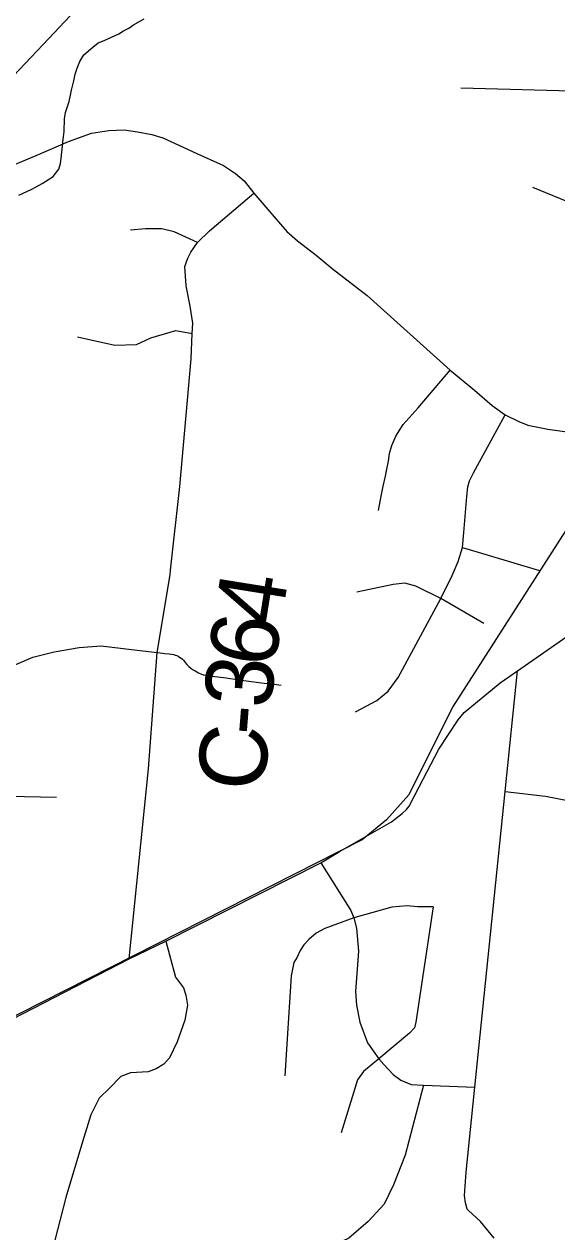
# Model space of a CAD drawing. Extents: x 0 to 34, y 0 to 22.
# Drawn here: x 3.323 to 3.547, y 15.572 to 16.08 of the extents above; entities that cross this region are included whole.
import ezdxf

# ---------------------------------------------------------------- set-up
doc = ezdxf.new("R2010")
doc.units = 0
for name, color, linetype in [('GM_X_County_Road', 7, 'Continuous'), ('GM_X_County_Road_Text', 7, 'Continuous'), ('GM_X_Minor_River', 7, 'Continuous'), ('GM_X_Rail_Line', 7, 'Continuous'), ('GM_X_Township_Road', 7, 'Continuous')]:
    doc.layers.add(name, color=color, linetype=linetype)

msp = doc.modelspace()

# ---------------------------------------------------------------- linework, layer by layer
at = {"layer": 'GM_X_County_Road'}
for points in [[(3.30449, 16.01526), (3.32776, 16.02493), (3.34137, 16.03078), (3.35104, 16.03436), (3.35844, 16.03544), (3.36476, 16.03567), (3.37049, 16.03484), (3.37646, 16.03376), (3.38112, 16.03233), (3.39532, 16.02577), (3.40654, 16.02075), (3.41167, 16.01729), (3.41525, 16.01419), (3.41931, 16.00906), (3.42611, 16.00118), (3.43327, 15.99294), (3.43769, 15.98901), (3.44557, 15.98292), (3.45237, 15.97743), (3.46705, 15.96597), (3.50186, 15.93466), (3.51217, 15.92622), (3.51957, 15.91978), (3.52506, 15.91584), (3.53079, 15.91298), (3.53461, 15.91142), (3.54294, 15.90971), (3.57721, 15.90497)], [(3.38436, 15.85041), (3.38825, 15.88558), (3.39294, 15.9394), (3.39341, 15.94998), (3.39377, 15.95439), (3.39257, 15.96155), (3.3909, 15.97003), (3.39031, 15.97826), (3.39162, 15.98172), (3.39293, 15.98423), (3.39568, 15.98829), (3.40069, 15.99318), (3.41931, 16.00906)], [(3.29964, 15.65231), (3.36693, 15.68691), (3.38233, 15.69434), (3.44749, 15.72733), (3.4556, 15.73224), (3.47731, 15.7445), (3.48169, 15.74812), (3.48355, 15.74971), (3.4847, 15.75111), (3.48891, 15.75932), (3.49714, 15.77518), (3.50526, 15.78747), (3.50782, 15.7906), (3.52295, 15.80304), (3.5302, 15.80807), (3.5524, 15.82345), (3.56209, 15.83322), (3.5646, 15.83597), (3.56614, 15.83833), (3.56777, 15.84116), (3.56947, 15.84733), (3.57125, 15.85893), (3.57721, 15.90497)], [(3.36693, 15.68691), (3.37513, 15.7668), (3.37871, 15.81581), (3.38414, 15.84843), (3.38436, 15.85041)], [(3.5205, 15.56937), (3.51464, 15.57636), (3.5096, 15.58103), (3.50911, 15.58164), (3.50831, 15.58424), (3.50796, 15.58735), (3.50862, 15.59718), (3.51228, 15.63293), (3.52502, 15.75738), (3.5302, 15.80807)]]:
    msp.add_lwpolyline(points, dxfattribs=at)
at = {"layer": 'GM_X_Minor_River'}
msp.add_lwpolyline([(3.32057, 16.00829), (3.32576, 16.0106), (3.32788, 16.01167), (3.3304, 16.01311), (3.33504, 16.01601), (3.33741, 16.01916), (3.33805, 16.02161), (3.3383, 16.02369), (3.33857, 16.02634), (3.33883, 16.0288), (3.33907, 16.03069), (3.33932, 16.03277), (3.33958, 16.03504), (3.33973, 16.04035), (3.34018, 16.043), (3.34165, 16.0477), (3.34229, 16.05034), (3.34273, 16.05241), (3.34361, 16.05637), (3.34426, 16.0592), (3.34509, 16.06164), (3.34612, 16.06446), (3.34791, 16.06725), (3.35161, 16.07056), (3.35395, 16.07238), (3.35644, 16.07326), (3.36261, 16.07611), (3.36454, 16.07738), (3.36685, 16.07845), (3.3688, 16.07991), (3.37324, 16.08243)], dxfattribs=at)
at = {"layer": 'GM_X_Rail_Line'}
for points in [[(3.72605, 16.23671), (3.69447, 16.26834), (3.64646, 16.33042), (3.63308, 16.33617), (3.60725, 16.33488), (3.58178, 16.32232), (3.55429, 16.29097), (3.54058, 16.27356), (3.53075, 16.25454), (3.52083, 16.18172), (3.50921, 16.15581), (3.50006, 16.14614), (3.48255, 16.13471), (3.4685, 16.13054), (3.44703, 16.12601), (3.42271, 16.12219), (3.39857, 16.11995), (3.37337, 16.10702), (3.35098, 16.09317), (3.33316, 16.07411), (3.31822, 16.05838)], [(3.72605, 16.23671), (3.72423, 16.22408), (3.71003, 16.21334), (3.69976, 16.14829), (3.59488, 16.05888), (3.5759, 15.90685), (3.5029, 15.79279), (3.48458, 15.75598), (3.47511, 15.7454), (3.46486, 15.73695), (3.3018, 15.6543)]]:
    msp.add_lwpolyline(points, dxfattribs=at)
at = {"layer": 'GM_X_Township_Road'}
for p, q in [((3.57883, 16.05118), (3.50639, 16.05326)), ((3.50709, 15.85999), (3.53948, 15.8503))]:
    msp.add_line(p, q, dxfattribs=at)
for points in [[(3.53661, 16.01164), (3.55364, 16.00451), (3.56512, 16.00209), (3.574, 16.00145), (3.58784, 16.00053)], [(3.39568, 15.98829), (3.3858, 15.99286), (3.38063, 15.99401), (3.37375, 15.99401), (3.36743, 15.99344)], [(3.34522, 15.94859), (3.36085, 15.94516), (3.36995, 15.94533), (3.37602, 15.9482), (3.38658, 15.95123), (3.39341, 15.94998)], [(3.47176, 15.87548), (3.47294, 15.8816), (3.47379, 15.88574), (3.47468, 15.89004), (3.47525, 15.893), (3.47594, 15.89633), (3.47639, 15.89953), (3.47744, 15.9029), (3.4791, 15.90679), (3.48219, 15.91174), (3.48843, 15.91871), (3.50186, 15.93466)], [(3.46218, 15.79079), (3.47103, 15.79565), (3.47588, 15.79948), (3.48003, 15.80523), (3.498, 15.83853), (3.50275, 15.84822), (3.50531, 15.85414), (3.50709, 15.85999), (3.50774, 15.86631), (3.50888, 15.8814), (3.50936, 15.88546), (3.51001, 15.88797), (3.51171, 15.89138), (3.52506, 15.91584)], [(3.51611, 15.82806), (3.498, 15.83853), (3.48754, 15.84372), (3.48283, 15.84502), (3.47797, 15.84445), (3.46272, 15.84112)], [(3.21258, 15.76257), (3.23444, 15.78069), (3.24391, 15.78341), (3.25489, 15.78281), (3.26814, 15.78158), (3.2814, 15.786), (3.29122, 15.79165), (3.29938, 15.79872), (3.3141, 15.80857), (3.32645, 15.81381), (3.33543, 15.81605), (3.3459, 15.81787), (3.35514, 15.81855), (3.36789, 15.81701), (3.37871, 15.81581)], [(3.37871, 15.81581), (3.37994, 15.81569), (3.38192, 15.81543), (3.38371, 15.81519), (3.38578, 15.81492), (3.38627, 15.81475), (3.38694, 15.81453), (3.38753, 15.81422), (3.38814, 15.81388), (3.38881, 15.81339), (3.38932, 15.81293), (3.38972, 15.81252), (3.39, 15.81221), (3.39051, 15.81155), (3.39114, 15.81082), (3.39156, 15.81038), (3.39203, 15.80993), (3.39293, 15.80915), (3.3936, 15.80869), (3.39467, 15.80802), (3.39608, 15.80725), (3.39738, 15.8067), (3.39804, 15.80642), (3.39853, 15.80635), (3.39915, 15.80626), (3.40183, 15.80589), (3.40772, 15.80508), (3.41321, 15.80432), (3.41819, 15.80363), (3.42365, 15.8029), (3.42793, 15.80242), (3.4308, 15.8021)], [(3.3364, 15.75482), (3.32289, 15.75507), (3.31528, 15.75532), (3.31005, 15.75771), (3.307, 15.76087), (3.30425, 15.76753), (3.30611, 15.78263), (3.30559, 15.78916), (3.30233, 15.79483), (3.29938, 15.79872)], [(3.52502, 15.75738), (3.54209, 15.75542), (3.56798, 15.75034), (3.58492, 15.74682), (3.58711, 15.74382), (3.58825, 15.73896), (3.59876, 15.68794), (3.60059, 15.68599), (3.60709, 15.68477), (3.62867, 15.68229)], [(3.44749, 15.72733), (3.46014, 15.70726), (3.46137, 15.70414), (3.46256, 15.69985), (3.46342, 15.69016), (3.46216, 15.67315), (3.46256, 15.66746), (3.46387, 15.66022), (3.46722, 15.65161), (3.47189, 15.64486), (3.47407, 15.64239), (3.478, 15.63822), (3.4812, 15.63588), (3.48558, 15.63405), (3.49074, 15.63383), (3.51228, 15.63293)], [(3.49483, 15.70876), (3.4882, 15.70877), (3.48386, 15.70927), (3.4774, 15.7087), (3.46137, 15.70414), (3.44927, 15.69971), (3.44553, 15.69774), (3.44252, 15.69498), (3.44043, 15.69277), (3.43884, 15.69038), (3.43755, 15.68768), (3.4362, 15.68541), (3.43503, 15.67982), (3.43234, 15.63766)], [(3.49483, 15.70876), (3.48754, 15.6603), (3.4869, 15.65785), (3.48476, 15.65564), (3.47189, 15.64486), (3.46554, 15.63953), (3.46297, 15.63601), (3.45607, 15.61367)], [(3.38233, 15.69434), (3.3864, 15.67914), (3.3898, 15.67472), (3.39078, 15.67165), (3.39152, 15.66742), (3.39041, 15.66116), (3.3871, 15.65195), (3.38391, 15.64526), (3.38157, 15.64256), (3.37832, 15.6406), (3.37488, 15.63943), (3.36752, 15.639), (3.36347, 15.63747), (3.35868, 15.6325), (3.35426, 15.62826), (3.35076, 15.62132), (3.34732, 15.60991), (3.34026, 15.58652), (3.33106, 15.55055)], [(3.49074, 15.63383), (3.48307, 15.60436), (3.47816, 15.59181), (3.47419, 15.5837), (3.46744, 15.57633), (3.45934, 15.56934), (3.44927, 15.56467), (3.42276, 15.55534), (3.41466, 15.55338), (3.40872, 15.55463), (3.3987, 15.55816), (3.39391, 15.5589), (3.3901, 15.55767), (3.38642, 15.55669), (3.38176, 15.55424), (3.37795, 15.55203), (3.36862, 15.54564), (3.36703, 15.54196), (3.36494, 15.53803), (3.36384, 15.53373), (3.36261, 15.52257)]]:
    msp.add_lwpolyline(points, dxfattribs=at)

# ---------------------------------------------------------------- texts
at = {"layer": 'GM_X_County_Road_Text'}
for s, rotation, p in [('4', 80.8991, (3.43057, 15.82606)), ('6', 81.9199, (3.42813, 15.80886)), ('3', 84.6923, (3.42656, 15.7918)), ('-', 85.4561, (3.42564, 15.78027)), ('C', 85.6754, (3.42388, 15.75703))]:
    msp.add_text(s, height=0.02841, rotation=rotation, dxfattribs=at).set_placement(p)

doc.saveas('drawing.dxf')
